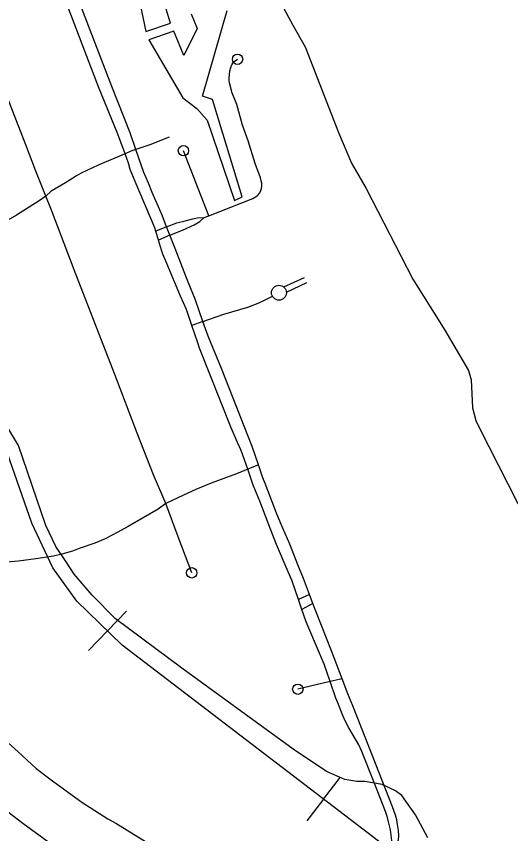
# Model space of a CAD drawing. Extents: x -19 to 366, y -4 to 359.
# Drawn here: x 153.091 to 153.543, y 192.207 to 192.954 of the extents above; entities that cross this region are included whole.
import ezdxf

# ---------------------------------------------------------------- set-up
doc = ezdxf.new("R2010")
doc.units = 0
for name, color, linetype in [('Level 10', 7, 'Continuous'), ('Level 33', 7, 'Continuous'), ('Level 35', 7, 'Continuous'), ('Level 40', 7, 'Continuous'), ('Level 60', 7, 'Continuous'), ('Level 9', 7, 'Continuous')]:
    doc.layers.add(name, color=color, linetype=linetype)

msp = doc.modelspace()

# ---------------------------------------------------------------- linework, layer by layer
at = {"layer": 'Level 10'}
for points in [[(153.00655, 192.29273), (153.04805, 192.33154), (153.07746, 192.29601), (153.09304, 192.28203), (153.10945, 192.26688), (153.12557, 192.25447), (153.151, 192.23585), (153.17482, 192.2208), (153.1821, 192.21677), (153.20931, 192.20021), (153.26408, 192.17135), (153.26762, 192.16947), (153.29023, 192.15775), (153.29472, 192.15552), (153.31314, 192.1471), (153.32301, 192.14276), (153.34049, 192.13601), (153.34711, 192.13389), (153.35764, 192.13079), (153.3742, 192.12627), (153.38364, 192.12382), (153.4047, 192.1187)], [(153.39352, 192.07269), (153.3721, 192.0779), (153.36202, 192.08051), (153.34473, 192.08523), (153.3332, 192.08862), (153.32472, 192.09134), (153.30492, 192.09898), (153.29376, 192.1039), (153.27436, 192.11277), (153.26881, 192.11552), (153.24567, 192.12752), (153.24198, 192.12947), (153.18594, 192.159), (153.15834, 192.17581), (153.15071, 192.18002), (153.12434, 192.19669), (153.09714, 192.2166), (153.07888, 192.23065), (153.06116, 192.24702), (153.04501, 192.26151), (153.00655, 192.29273)]]:
    msp.add_lwpolyline(points, dxfattribs=at)
at = {"layer": 'Level 33'}
msp.add_line((153.3355, 192.70655), (153.3544, 192.71526), dxfattribs=at)
for points in [[(153.19053, 192.82826), (153.18396, 192.846), (153.16625, 192.8894), (153.15394, 192.92181), (153.14154, 192.95389), (153.11751, 193.0154), (153.10884, 193.03838), (153.10096, 193.05768), (153.09764, 193.06525), (153.09293, 193.07435)], [(153.11825, 192.78937), (153.10914, 192.81224), (153.09998, 192.83646), (153.06437, 192.92705), (153.06105, 192.93681), (153.05853, 192.94269), (153.05389, 192.9522), (153.0486, 192.96184), (153.04446, 192.96891), (153.0259, 192.99936), (153.01521, 193.01733), (153.00455, 193.03706)], [(153.20044, 192.83206), (153.19519, 192.8474), (153.17846, 192.88972), (153.15113, 192.96088), (153.13036, 193.01405)], [(153.29266, 192.8731), (153.28806, 192.88457), (153.28764, 192.886), (153.28589, 192.89295), (153.28564, 192.8948), (153.28559, 192.8973), (153.28587, 192.90064), (153.28639, 192.90381), (153.28722, 192.9069), (153.28821, 192.90948), (153.28909, 192.91104), (153.29014, 192.91243), (153.29328, 192.91446)], [(153.30309, 192.83984), (153.29792, 192.85424), (153.29266, 192.8731)], [(153.23096, 192.84341), (153.21331, 192.83648), (153.20044, 192.83206)], [(153.31418, 192.80634), (153.30929, 192.81922), (153.30309, 192.83984)], [(153.19053, 192.82826), (153.16595, 192.81784), (153.15057, 192.8104), (153.14631, 192.80793), (153.1361, 192.80158), (153.12311, 192.79395), (153.11825, 192.78937)], [(153.20044, 192.83206), (153.19582, 192.83047), (153.19053, 192.82826)], [(153.21877, 192.75743), (153.21775, 192.76068), (153.19968, 192.80275), (153.19537, 192.81383), (153.19375, 192.81962), (153.19053, 192.82826)], [(153.22856, 192.76134), (153.2243, 192.77225), (153.2153, 192.7929), (153.21208, 192.80132), (153.20777, 192.81094), (153.20044, 192.83206)], [(153.267, 192.77157), (153.2439, 192.831)], [(153.267, 192.77157), (153.28716, 192.77929), (153.30719, 192.78746), (153.30982, 192.7888), (153.31126, 192.78975), (153.31227, 192.79076), (153.31357, 192.79253), (153.3146, 192.79448), (153.31528, 192.79645), (153.31548, 192.79845), (153.31533, 192.80118), (153.3149, 192.80357), (153.31418, 192.80634)], [(153.11825, 192.78937), (153.11215, 192.78519), (153.09156, 192.77208), (153.07924, 192.76512), (153.07226, 192.76154), (153.06762, 192.75933), (153.06156, 192.75682), (153.05297, 192.75394), (153.03608, 192.74865), (153.02182, 192.74473), (153.01173, 192.74156)], [(153.22771, 192.50869), (153.21662, 192.53487), (153.20165, 192.57314), (153.18134, 192.62666), (153.14414, 192.72208), (153.12325, 192.77666), (153.11825, 192.78937)], [(153.22856, 192.76134), (153.23799, 192.76509), (153.24558, 192.76692), (153.25244, 192.76886), (153.25642, 192.76956), (153.26288, 192.76991)], [(153.23153, 192.75377), (153.2429, 192.75855), (153.25365, 192.76328), (153.25877, 192.76647), (153.26288, 192.76991)], [(153.26288, 192.76991), (153.267, 192.77157)], [(153.22856, 192.76134), (153.21877, 192.75743)], [(153.23153, 192.75377), (153.22856, 192.76134)], [(153.22112, 192.74939), (153.21877, 192.75743)], [(153.23153, 192.75377), (153.22112, 192.74939)], [(153.26171, 192.67506), (153.25445, 192.69532), (153.24823, 192.71102), (153.23642, 192.74172), (153.23153, 192.75377)], [(153.25167, 192.67128), (153.24673, 192.68594), (153.24382, 192.69207), (153.24115, 192.69812), (153.22877, 192.72805), (153.22511, 192.73648), (153.22379, 192.74016), (153.22112, 192.74939)], [(153.33792, 192.7019), (153.35647, 192.71075)], [(153.26171, 192.67506), (153.28063, 192.68161), (153.30258, 192.68818), (153.312, 192.69161), (153.31728, 192.69405), (153.32512, 192.69804)], [(153.26171, 192.67506), (153.25167, 192.67128)], [(153.30255, 192.54013), (153.29665, 192.55707), (153.29318, 192.56442), (153.28745, 192.57802), (153.2587, 192.65075), (153.2569, 192.65561), (153.25167, 192.67128)], [(153.31243, 192.5441), (153.30679, 192.56086), (153.27875, 192.63212), (153.26657, 192.66146), (153.26171, 192.67506)], [(153.31243, 192.5441), (153.30255, 192.54013)], [(153.35908, 192.42554), (153.35357, 192.44021), (153.34832, 192.4529), (153.34108, 192.4716), (153.33251, 192.49114), (153.32889, 192.4999), (153.31861, 192.52692), (153.31648, 192.5321), (153.31243, 192.5441)], [(153.30255, 192.54013), (153.29219, 192.53584), (153.26915, 192.5272), (153.25517, 192.52163), (153.24391, 192.51653), (153.22771, 192.50869)], [(153.34891, 192.42123), (153.34278, 192.4386), (153.33942, 192.44623), (153.32886, 192.47138), (153.32329, 192.48521), (153.31356, 192.51094), (153.30771, 192.5254), (153.30255, 192.54013)], [(153.22771, 192.50869), (153.22066, 192.50369), (153.19326, 192.48782), (153.18385, 192.48253), (153.17225, 192.47663), (153.1629, 192.4725), (153.14862, 192.4677), (153.14263, 192.46537), (153.13288, 192.46264), (153.12515, 192.46081), (153.10921, 192.45824), (153.09331, 192.45607), (153.08235, 192.45506), (153.05598, 192.4554), (153.03676, 192.45514), (153.01489, 192.45559)], [(153.25146, 192.44545), (153.23892, 192.4783), (153.22771, 192.50869)], [(153.35908, 192.42554), (153.34891, 192.42123)], [(153.36215, 192.4173), (153.35908, 192.42554)], [(153.35214, 192.41203), (153.34891, 192.42123)], [(153.36215, 192.4173), (153.35214, 192.41203)], [(153.38879, 192.34853), (153.37923, 192.37416), (153.36526, 192.40901), (153.36215, 192.4173)], [(153.37794, 192.34607), (153.37246, 192.36217), (153.35844, 192.39482), (153.35608, 192.40083), (153.35214, 192.41203)], [(153.37794, 192.34607), (153.34835, 192.33919)], [(153.38879, 192.34853), (153.37794, 192.34607)], [(153.43508, 192.18951), (153.43482, 192.19529), (153.43434, 192.20109), (153.43296, 192.21068), (153.43129, 192.21819), (153.43021, 192.2219), (153.42832, 192.22739), (153.4181, 192.25392), (153.40692, 192.28229), (153.40411, 192.28826), (153.39498, 192.3039), (153.39094, 192.31154), (153.3888, 192.31654), (153.38494, 192.32674), (153.38306, 192.33101), (153.37794, 192.34607)], [(153.43891, 192.19784), (153.43943, 192.19875), (153.44018, 192.20197), (153.44059, 192.20507), (153.44027, 192.21011), (153.43951, 192.21567), (153.4387, 192.21978), (153.43756, 192.22403), (153.43489, 192.23172), (153.41396, 192.28518), (153.39862, 192.32385), (153.39393, 192.33482), (153.38879, 192.34853)]]:
    msp.add_lwpolyline(points, dxfattribs=at)
for centre, radius in [((153.29328, 192.91446), 0.00473), ((153.2439, 192.831), 0.00473), ((153.33112, 192.70131), 0.00683), ((153.25146, 192.44545), 0.00473), ((153.34835, 192.33919), 0.00473)]:
    msp.add_circle(centre, radius, dxfattribs=at)
at = {"layer": 'Level 35'}
for points in [[(153.20397, 192.96616), (153.20955, 192.93977), (153.23205, 192.94743), (153.22402, 192.97325)], [(153.25096, 192.95585), (153.25649, 192.94256), (153.24427, 192.91783), (153.23511, 192.94022), (153.21223, 192.93218), (153.24326, 192.87926), (153.25598, 192.86961), (153.26567, 192.859), (153.29053, 192.78535), (153.29753, 192.78898), (153.27053, 192.87763), (153.26125, 192.88064), (153.28389, 192.95898)], [(153.46705, 192.20353), (153.45576, 192.22443), (153.44334, 192.24194), (153.43769, 192.24646), (153.42527, 192.25211), (153.40946, 192.25494), (153.40212, 192.25494), (153.3914, 192.25663), (153.37446, 192.26397), (153.34398, 192.28431), (153.24236, 192.35832), (153.18195, 192.40351), (153.16049, 192.42498), (153.14412, 192.44419), (153.13678, 192.45548), (153.12719, 192.46961), (153.11815, 192.48881), (153.09331, 192.56169), (153.07863, 192.58598)]]:
    msp.add_lwpolyline(points, dxfattribs=at)
at = {"layer": 'Level 40'}
for p, q in [((153.17455, 192.39237), (153.19193, 192.41035)), ((153.17455, 192.39237), (153.15717, 192.3744)), ((153.37169, 192.23883), (153.38688, 192.25868)), ((153.37169, 192.23883), (153.3565, 192.21897))]:
    msp.add_line(p, q, dxfattribs=at)
msp.add_lwpolyline([(153.46351, 192.16857), (153.18799, 192.37938), (153.14641, 192.41957), (153.12457, 192.44989), (153.10554, 192.49078), (153.07877, 192.56763), (152.97166, 192.93497), (152.89133, 193.20219), (152.85821, 193.30583), (152.83566, 193.34461), (152.81029, 193.37281), (152.77999, 193.40031), (152.71798, 193.45037), (152.66795, 193.48632), (152.62144, 193.51312), (152.53618, 193.55048), (152.38961, 193.60195), (152.32689, 193.6231), (152.28532, 193.63509), (152.24726, 193.64285)], dxfattribs=at)
msp.add_lwpolyline([(153.46351, 192.16857), (153.18799, 192.37938), (153.14641, 192.41957), (153.12457, 192.44989), (153.10554, 192.49078), (153.07877, 192.56763), (152.97166, 192.93497), (152.89133, 193.20219), (152.85821, 193.30583), (152.83566, 193.34461), (152.81029, 193.37281), (152.77999, 193.40031), (152.71798, 193.45037), (152.66795, 193.48632), (152.62144, 193.51312), (152.53618, 193.55048), (152.38961, 193.60195), (152.32689, 193.6231), (152.28532, 193.63509), (152.24726, 193.64285)], dxfattribs=at)
at = {"layer": 'Level 60'}
for points in [[(156.50946, 189.3937), (156.44759, 191.65634), (156.2114, 200.27623), (155.97446, 208.89626), (155.73678, 217.51643), (155.49836, 226.13674), (155.2592, 234.75719), (155.01929, 243.37778), (154.77865, 251.9985), (154.53727, 260.61937), (154.29515, 269.24038), (154.0523, 277.86152), (153.80871, 286.48281), (153.56438, 295.10424), (153.31933, 303.72581), (153.07354, 312.34752), (152.82702, 320.96938), (152.57978, 329.59137), (152.3318, 338.21351), (152.0831, 346.83579)], [(154.11585, 1.87092), (153.9063, 10.48743), (153.69602, 19.10409), (153.48501, 27.72087), (153.27327, 36.3378), (153.0608, 44.95486), (152.84759, 53.57206), (152.63366, 62.1894), (152.419, 70.80688), (152.20362, 79.42449), (151.98751, 88.04225), (151.77068, 96.66014), (151.55312, 105.27817), (151.33484, 113.89634), (151.11584, 122.51465), (150.89612, 131.13311), (150.67568, 139.7517), (150.45452, 148.37043), (150.23264, 156.98931), (150.01005, 165.60832), (149.78674, 174.22748), (149.56272, 182.84677), (149.33799, 191.46621), (149.11254, 200.0858), (148.88638, 208.70552), (148.65952, 217.32539), (148.43194, 225.9454), (148.20366, 234.56555), (147.97466, 243.18584), (147.74497, 251.80628), (147.51457, 260.42687), (147.28346, 269.04759), (147.05165, 277.66846), (146.81914, 286.28948), (146.58593, 294.91064), (146.35202, 303.53194), (146.11742, 312.15339), (145.88211, 320.77499), (145.64611, 329.39673), (145.40941, 338.01861), (145.17202, 346.64065)], [(0, 189.51617), (7.11214, 189.52059), (14.22427, 189.53386), (21.33637, 189.55597), (28.44845, 189.58693), (35.56048, 189.62672), (42.67245, 189.67537), (49.78436, 189.73285), (56.89619, 189.79918), (64.00793, 189.87436), (71.11958, 189.95838), (78.23111, 190.05124), (85.34253, 190.15294), (92.45381, 190.26349), (99.56495, 190.38288), (106.67593, 190.51112), (113.78675, 190.6482), (120.89739, 190.79412), (128.00785, 190.94888), (135.11811, 191.11248), (142.22816, 191.28493), (149.33799, 191.46621), (156.44759, 191.65634), (163.55694, 191.85531), (170.66605, 192.06312), (177.77489, 192.27977), (184.88345, 192.50526), (191.99173, 192.73959), (199.09971, 192.98276), (206.20739, 193.23477), (213.31474, 193.49561), (220.42177, 193.7653), (227.52845, 194.04382), (234.63479, 194.33118), (241.74076, 194.62738), (248.84635, 194.93241), (255.95157, 195.24628), (263.05638, 195.56898), (270.16079, 195.90052), (277.26478, 196.24089), (284.36834, 196.5901), (291.47147, 196.94814), (298.57414, 197.31501), (305.67635, 197.69072), (312.77809, 198.07525), (319.87934, 198.46862), (326.9801, 198.87082), (334.08035, 199.28185), (341.18009, 199.7017)]]:
    msp.add_spline(points, degree=3, dxfattribs=at)
at = {"layer": 'Level 9'}
for points in [[(153.32759, 192.97584), (153.34394, 192.94549)], [(153.34394, 192.94549), (153.35509, 192.92583), (153.38547, 192.84747), (153.39726, 192.81965), (153.41071, 192.7964), (153.45344, 192.71357), (153.48261, 192.66709), (153.50432, 192.63024), (153.50666, 192.62171), (153.50801, 192.59628), (153.51094, 192.58472), (153.51384, 192.5781), (153.54907, 192.50927), (153.57074, 192.47716), (153.60098, 192.43866), (153.61482, 192.41408), (153.62823, 192.39558), (153.63346, 192.38176), (153.64398, 192.34634), (153.64821, 192.33897), (153.67096, 192.31313), (153.69474, 192.27763), (153.73423, 192.22002), (153.74665, 192.20683)]]:
    msp.add_lwpolyline(points, dxfattribs=at)

doc.saveas('drawing.dxf')
